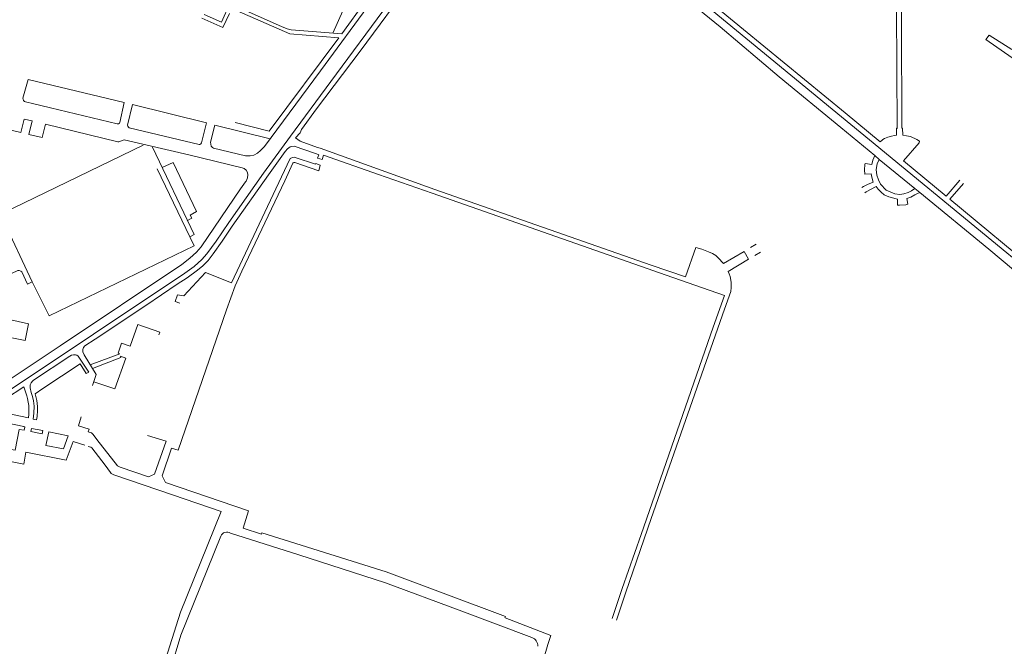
# Model space of a CAD drawing. Extents: x 145000 to 155000, y 457500 to 470000.
# Tile 489 of 548: x 154406 to 154736, y 466120 to 466330. Entities that reach past the tile are written whole.
import ezdxf

# ---------------------------------------------------------------- set-up
doc = ezdxf.new("R2010")
doc.units = 0
doc.header["$LTSCALE"] = 0.2
doc.header["$MEASUREMENT"] = 0
doc.layers.add('kant verharding', color=252, linetype='Continuous', lineweight=0)

msp = doc.modelspace()

# ---------------------------------------------------------------- linework, layer by layer
at = {"layer": 'kant verharding', "lineweight": 0}
for p, q in [((154516.6, 466338.64), (154510.74, 466325.53)), ((154496.39, 466325.31), (154478.67, 466332.96)), ((154512.83, 466323.97), (154496.39, 466325.31)), ((154408.58, 466310.01), (154440.8, 466302.24)), ((154443.63, 466301.56), (154468.39, 466295.45)), ((154471.26, 466294.72), (154489.73, 466290.09)), ((154487.51, 466278.61), (154496.59, 466290.95)), ((154399.88, 466265.09), (154447.2, 466288)), ((154506.53, 466286.9), (154505.69, 466287.2)), ((154544.99, 466273.13), (154506.53, 466286.9)), ((154480.33, 466280.35), (154462.44, 466284.68)), ((154505.83, 466284.86), (154504.98, 466285.15)), ((154692.58, 466284.45), (154694.05, 466283.2)), ((154689.21, 466278.21), (154691.43, 466278.34)), ((154688.78, 466274.05), (154688.2, 466273.75)), ((154690.19, 466274.75), (154688.78, 466274.05)), ((154707.66, 466272.04), (154705.97, 466273.39)), ((154721.15, 466276.2), (154716.57, 466270.84)), ((154722.36, 466275.16), (154717.8, 466269.82)), ((154689.2, 466272.03), (154689.74, 466272.32)), ((154689.74, 466272.32), (154691.1, 466273.07)), ((154700.23, 466269.91), (154700.23, 466267.84)), ((154650.86, 466253.66), (154652.78, 466254.78)), ((154654.3, 466252.14), (154652.33, 466251)), ((154454.86, 466188.68), (154448.63, 466190.64)), ((154407.12, 466181.01), (154402.71, 466181.94)), ((154486.9, 466157.59), (154487.03, 466157.95)), ((154487.03, 466157.95), (154528.65, 466144.94)), ((154528.65, 466144.94), (154568.7, 466129.89)), ((154568.51, 466129.53), (154568.7, 466129.89))]:
    msp.add_line(p, q, dxfattribs=at)
at = {"layer": 'kant verharding', "lineweight": 0, "flags": 128}
for points in [[(154700.71, 466457.6), (154701.57, 466328.99), (154701.62, 466293.61), (154701.86, 466293.61), (154701.98, 466291.35), (154703.2, 466291.14), (154704.54, 466290.84), (154706.72, 466289.87), (154707.59, 466289.28), (154707.49, 466288.72)], [(154505.36, 466300.13), (154519.96, 466319.49), (154537.52, 466343.28), (154536.84, 466344.47), (154565.05, 466378.8), (154577.42, 466374.02), (154580.11, 466376.94), (154590.88, 466368.11), (154602.59, 466358.68)], [(154698.24, 466291.03), (154697, 466290.67), (154695.86, 466290.18), (154695.3, 466289.89), (154695.05, 466289.69), (154694.42, 466289.06), (154682.64, 466298.77), (154648.56, 466326.69), (154603.63, 466363.73)], [(154731.8, 466256.03), (154690.78, 466289.75), (154678.24, 466299.98), (154657.54, 466317.08), (154604.13, 466361.03)], [(154602.59, 466358.68), (154640.74, 466327.61), (154660.52, 466310.85), (154681.24, 466293.86), (154692.58, 466284.45), (154691.99, 466282.97), (154691.63, 466281.48), (154689.39, 466281.83)], [(154496.59, 466290.95), (154510.07, 466309.29), (154529.47, 466335.42), (154530.01, 466336.61), (154530.21, 466337.31), (154530.28, 466338.28), (154530.63, 466339.46), (154531.02, 466340.26), (154531.66, 466341.12), (154535.96, 466346.29)], [(154485.55, 466285.29), (154486.54, 466286.13), (154487.82, 466287.53), (154506.66, 466312.85), (154523.81, 466336.13), (154524.1, 466337.07), (154524.17, 466338.02), (154524.08, 466338.91), (154523.69, 466339.89), (154522.91, 466340.95), (154522.17, 466341.5), (154522, 466341.55), (154520.04, 466337.18)], [(154467.58, 466331.79), (154473.4, 466329.17), (154476.27, 466335.42), (154481.7, 466333.05), (154493.53, 466327.79), (154495.44, 466327), (154496.77, 466326.6), (154513.76, 466325.25), (154521.8, 466336.25), (154520.04, 466337.18)], [(154699.91, 466333.76), (154700.08, 466293.6), (154699.88, 466293.64), (154699.91, 466291.26), (154699.19, 466291.2), (154698.24, 466291.03)], [(154476.08, 466332.13), (154473.91, 466327.41), (154466.9, 466330.49)], [(154477.99, 466295.61), (154489.44, 466292.67), (154512.83, 466323.97)], [(154738.56, 466319.99), (154730.92, 466324.89), (154729.79, 466323.43), (154741.25, 466315.44)], [(154408.58, 466310.01), (154406.83, 466303.67), (154406.88, 466303.34), (154407.05, 466302.97), (154407.32, 466302.64), (154407.66, 466302.47), (154438.46, 466295.09), (154438.86, 466295.11), (154439.23, 466295.32), (154439.4, 466295.57), (154440.8, 466302.24)], [(154443.63, 466301.56), (154441.97, 466294.72), (154442.05, 466294.32), (154442.23, 466294.05), (154442.53, 466293.77), (154465.98, 466288.17), (154466.23, 466288.22), (154466.51, 466288.43), (154466.74, 466288.74), (154468.39, 466295.45)], [(154499.82, 466292.13), (154500.3, 466293.25), (154505.36, 466300.13)], [(154462.44, 466284.68), (154440.77, 466289.71), (154438.98, 466289.05), (154438.63, 466289.05), (154414.44, 466294.98), (154413.28, 466290.55), (154408.84, 466291.54), (154409.91, 466296.08), (154407.31, 466296.71), (154406.19, 466292.2), (154399.58, 466293.81)], [(154471.26, 466294.72), (154469.78, 466288.96), (154469.98, 466287.68), (154470.16, 466287.37), (154470.38, 466287.19), (154470.82, 466286.95), (154481.45, 466284.41), (154483.07, 466284.34), (154484.29, 466284.65), (154485.55, 466285.29)], [(154505.69, 466287.2), (154499.81, 466289.31), (154498.24, 466290.44), (154499.82, 466292.13)], [(154450.29, 466287.3), (154464.32, 466257.97), (154462.84, 466257.27)], [(154504.98, 466285.15), (154497.78, 466287.66), (154497.08, 466287.56), (154496.5, 466287.35), (154496.08, 466287.07), (154495.63, 466286.72), (154494.8, 466285.83), (154489.26, 466277.97)], [(154707.49, 466288.72), (154702.26, 466282.68), (154716.57, 466270.84)], [(154493.62, 466277.35), (154496.45, 466283.52), (154497.3, 466283.88), (154497.77, 466283.92), (154498.21, 466283.87), (154504.98, 466281.6)], [(154507.21, 466283.13), (154505.67, 466283.65), (154506.07, 466284.77), (154505.83, 466284.86)], [(154507.21, 466283.13), (154507.64, 466284.59), (154526.12, 466278.17), (154544.16, 466271.82)], [(154694.05, 466283.2), (154693.41, 466281.71), (154693.11, 466279.83), (154693.28, 466277.88), (154693.8, 466276.34), (154694.5, 466274.91), (154696.4, 466272.92), (154697.72, 466272.3), (154699.36, 466271.68), (154700.94, 466271.45), (154702.31, 466271.65), (154703.83, 466272.1), (154704.95, 466272.62), (154705.97, 466273.39), (154694.05, 466283.2)], [(154409.89, 466242.12), (154415.6, 466230.71), (154464.33, 466254.18), (154451.91, 466279.98)], [(154462.07, 466262.66), (154463.5, 466263.44), (154462.98, 466264.53), (154465.1, 466265.69), (154457.21, 466282.14), (154453.56, 466280.46)], [(154480.33, 466280.35), (154481.05, 466280.13), (154481.7, 466279.56), (154482.14, 466278.84), (154482.28, 466278), (154482.18, 466277.01), (154481.73, 466275.94), (154481.55, 466275.68)], [(154506.55, 466281.23), (154506.06, 466279.38), (154498.02, 466282.2), (154497.74, 466282.18), (154497.54, 466282.08), (154497.33, 466281.88), (154494.69, 466275.97)], [(154504.98, 466281.6), (154505.08, 466281.78), (154506.55, 466281.23)], [(154689.39, 466281.83), (154689.3, 466281.44), (154689.09, 466279.66), (154689.21, 466278.21)], [(154399.86, 466204.16), (154461.19, 466245.03), (154464.23, 466247.25), (154466.82, 466249.59), (154468.53, 466251.54), (154471.66, 466255.81), (154475.95, 466262.06), (154487.51, 466278.61)], [(154489.26, 466277.97), (154477.07, 466260.8), (154473.68, 466255.79), (154470.7, 466251.53), (154468.94, 466249.34), (154467.17, 466247.49), (154465.45, 466246.03), (154461.9, 466243.5), (154458.56, 466241.31), (154448.05, 466234.26), (154431.02, 466222.94), (154427.64, 466220.64), (154427.2, 466220.15), (154426.92, 466219.43), (154426.94, 466218.69), (154427.33, 466217.66), (154431.4, 466211.05), (154430.17, 466207.44)], [(154493.62, 466277.35), (154476.76, 466241.8), (154468.04, 466245.26), (154460.82, 466237.4), (154458.7, 466237.79)], [(154691.43, 466278.34), (154691.6, 466277.18), (154692.09, 466275.6), (154690.19, 466274.75)], [(154481.55, 466275.68), (154479.87, 466273.32), (154466.64, 466253.89), (154465.03, 466252.06), (154462.87, 466250.07), (154460.16, 466247.99), (154419.37, 466220.71), (154402.52, 466209.52)], [(154475.13, 466232.73), (154478.07, 466240.81), (154480.28, 466245.74), (154494.69, 466275.97)], [(154691.1, 466273.07), (154693, 466274.11), (154693.75, 466273.2), (154694.78, 466272.16), (154695.79, 466271.32), (154697.32, 466270.62), (154699.72, 466269.99), (154700.23, 466269.91)], [(154544.16, 466271.82), (154603.2, 466251.24), (154622.66, 466244.36), (154642.2, 466237.59), (154638.42, 466226.93), (154614.19, 466157.41), (154607.85, 466139.34), (154604.46, 466129.24)], [(154605.9, 466128.74), (154609.06, 466138.12), (154617.62, 466162.75), (154642.2, 466233.03), (154644.25, 466238.88), (154644.39, 466240.27), (154644.37, 466242.01), (154644.03, 466243.91), (154643.76, 466244.84), (154643.42, 466245.6), (154650.21, 466249.7), (154648.72, 466252.34), (154641.88, 466248.27), (154640.1, 466250.24), (154639.23, 466250.93), (154638.16, 466251.6), (154636.8, 466252.21), (154634.54, 466253.04), (154632.52, 466253.67), (154629.12, 466243.85), (154617.63, 466247.76), (154544.99, 466273.13)], [(154703.71, 466268.14), (154703.37, 466270.05), (154704.65, 466270.53), (154706.07, 466271.26), (154706.89, 466271.79), (154707.66, 466272.04), (154730.8, 466253.04)], [(154700.23, 466267.84), (154700.92, 466267.8), (154702.96, 466267.94), (154703.71, 466268.14)], [(154717.8, 466269.82), (154748.48, 466244.43), (154755.12, 466252.59)], [(154399.95, 466263.34), (154409.89, 466242.12), (154408.33, 466241.39), (154406.49, 466245.45), (154406.18, 466245.75), (154405.58, 466245.94), (154405.13, 466245.9), (154387.39, 466237.52), (154389.8, 466232.26), (154408.71, 466228.04), (154407.62, 466222.45), (154394.61, 466225.03), (154393.65, 466221.82), (154393.05, 466220.24), (154392.84, 466219.01), (154392.46, 466215.76)], [(154731.8, 466256.03), (154743.81, 466246.11)], [(154713.98, 466040.51), (154728.63, 466057.71), (154741.21, 466072.62), (154753.81, 466087.38), (154760.69, 466095.63), (154764.33, 466100.67), (154767.15, 466105.13), (154770.17, 466110.71), (154782.26, 466134.57), (154791.64, 466152.67), (154805.64, 466180.2), (154809.99, 466188.88), (154810.19, 466189.66), (154810.02, 466190.35), (154809.57, 466191.21), (154808.85, 466192.14), (154806.33, 466194.1), (154792.45, 466204.55), (154766.72, 466224.32), (154743.31, 466242.74), (154730.8, 466253.04)], [(154458.7, 466237.79), (154457.91, 466235.56), (154459.51, 466234.98)], [(154475.13, 466232.73), (154458.88, 466185.76), (154456.71, 466186.41), (154453.57, 466177.06), (154454.65, 466174.92), (154482.53, 466165.35), (154480.68, 466159.59), (154486.9, 466157.59)], [(154452.42, 466224.35), (154452.73, 466225.22), (154445.39, 466227.89), (154442.78, 466220.54), (154439.95, 466221.57), (154438.74, 466218.18), (154439.3, 466217.98), (154429.42, 466214.27)], [(154410.31, 466196.11), (154411.34, 466195.86), (154411.61, 466197.01), (154411.77, 466199.06), (154411.76, 466200.35), (154411.51, 466202.33), (154410.92, 466204.6), (154413.48, 466206.39), (154426.01, 466214.65), (154428.1, 466211.37), (154428.9, 466211.88), (154425.37, 466217.25), (154424.91, 466217.56), (154424.44, 466217.67), (154423.79, 466217.71), (154423.13, 466217.53), (154422.52, 466217.23), (154410.37, 466209.16), (154410.01, 466208.84), (154409.58, 466208.28), (154409.32, 466207.58), (154409.27, 466206.57), (154409.61, 466205.03), (154410.02, 466203.73), (154410.38, 466202.22), (154410.56, 466200.5), (154410.48, 466198.06), (154410.31, 466196.11)], [(154430.58, 466208.65), (154437.7, 466206.22), (154441.38, 466216.59), (154439.58, 466217.24), (154439.69, 466216.76), (154430.13, 466213.11)], [(154401.04, 466202.95), (154407.1, 466206.97), (154408.11, 466203.96), (154408.36, 466203.06), (154408.62, 466201.79), (154408.78, 466200.65), (154408.85, 466199.19), (154408.8, 466197.83), (154408.66, 466196.5), (154401.78, 466198)], [(154389.16, 466185.06), (154391.18, 466185.29), (154394.01, 466186.12), (154395.21, 466186.75), (154395.92, 466187.21), (154404.23, 466185.68), (154405.6, 466192.64), (154407.3, 466192.44), (154407.49, 466193.41), (154407.19, 466193.65), (154401.25, 466194.85)], [(154426.36, 466196.87), (154425.47, 466193.83), (154429.05, 466192.73), (154428.77, 466191.81), (154429.86, 466191.48), (154430.44, 466190.92), (154431.65, 466189.27), (154438.52, 466180.46), (154439.49, 466180.06)], [(154409.67, 466193), (154409.49, 466191.99), (154413.34, 466191.22), (154413.52, 466192.25), (154409.67, 466193)], [(154415.51, 466191.87), (154414.55, 466187.3), (154420.48, 466186.12), (154422.01, 466190.54), (154415.51, 466191.87)], [(154427.56, 466187.35), (154423.64, 466188.62), (154421.3, 466182.32), (154407.78, 466185.06), (154407.12, 466181.01)], [(154439.49, 466180.06), (154448.97, 466176.82), (154450.99, 466177.62), (154454.86, 466188.68)], [(154436.21, 466178.26), (154434.48, 466180.71), (154429.94, 466186.5), (154429.62, 466186.67), (154428.71, 466186.94)], [(154412.61, 466087.54), (154411.14, 466088.2), (154413.81, 466095.53), (154425.18, 466091.66), (154431.44, 466089.41), (154433.45, 466088.83), (154445.92, 466086.6), (154451.04, 466104.23), (154459.7, 466131.45), (154473.3, 466165.12), (154457.06, 466170.74), (154437.38, 466177.41), (154436.39, 466177.92), (154436.21, 466178.26)], [(154476.44, 466157.88), (154499.4, 466150.59), (154528.5, 466141.25), (154553.17, 466132.12), (154577.55, 466122.9)], [(154449.39, 466088.83), (154459.86, 466123.66), (154473.27, 466156.88)], [(154568.59, 466129.5), (154583.96, 466123.52), (154582.89, 466120.59), (154572.52, 466084.59), (154556.81, 466046.23), (154537.85, 466052.37), (154536.73, 466053.79)]]:
    msp.add_lwpolyline(points, dxfattribs=at)
at = {"layer": 'kant verharding', "lineweight": 0}
for centre, radius, start, end in [((154475.25, 466156.12), 2.12, 55.8264, 159.204), ((154576.57, 466120.06), 3, 357.9988, 70.9041)]:
    msp.add_arc(centre, radius, start, end, dxfattribs=at)

doc.saveas('drawing.dxf')
